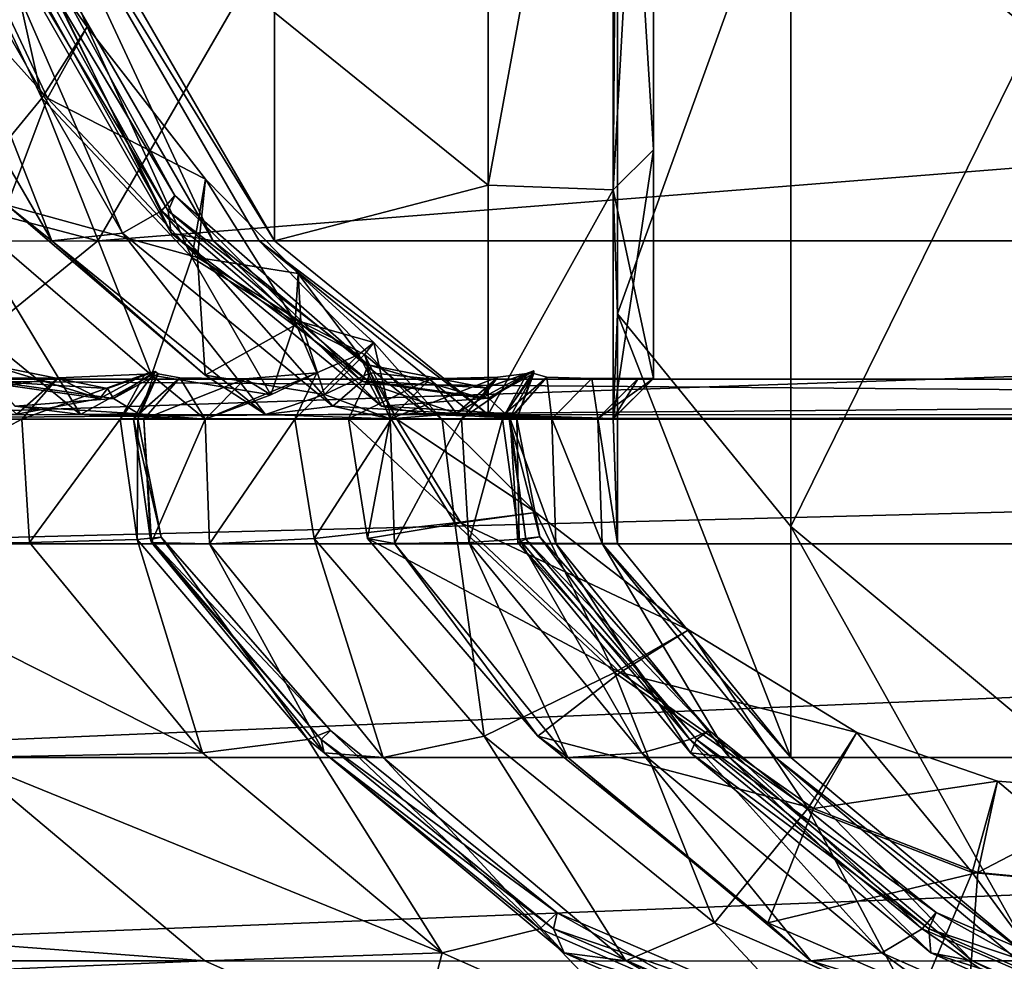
# Model space of a CAD drawing. Header units: millimetres. Extents: x 2387 to 13955, y -4964 to 364.
# Tile 280 of 656: x 7078.49 to 7082.69, y -4960.23 to -4956.21. Entities that reach past the tile are written whole.
import ezdxf

# ---------------------------------------------------------------- set-up
doc = ezdxf.new("R2010")
doc.units = ezdxf.units.MM
doc.header["$MEASUREMENT"] = 0
doc.layers.add('Predefinito', color=7, linetype='Continuous', true_color=0x000000)

msp = doc.modelspace()

# ---------------------------------------------------------------- linework, layer by layer
at = {"layer": 'Predefinito'}
for points in [[(7081.776, -4955.418, 1122.2317), (7082.8125, -4956.2695, 1122.4066), (7082.8126, -4950.9671, 1146.0404)], [(7081.1919, -4953.8391, 1121.9082), (7081.0194, -4954.0053, 1121.942), (7081.0186, -4956.9369, 1086.9967)], [(7081.0186, -4956.9369, 1086.9967), (7081.1907, -4956.767, 1086.9801), (7081.1919, -4953.8391, 1121.9082)], [(7081.0194, -4954.0053, 1121.942), (7081.1919, -4953.8391, 1121.9082), (7081.1907, -4956.767, 1086.9801)], [(7079.573, -4956.1803, 1086.922), (7080.4851, -4956.9176, 1086.9946), (7080.4853, -4953.9844, 1121.9375)], [(7081.0194, -4954.0053, 1121.942), (7080.4853, -4953.9844, 1121.9375), (7080.4851, -4956.9176, 1086.9946)], [(7080.4851, -4956.9176, 1086.9946), (7081.0186, -4956.9369, 1086.9967), (7081.0194, -4954.0053, 1121.942)], [(7081.1907, -4956.767, 1086.9801), (7081.0186, -4956.9369, 1086.9967), (7081.0194, -4954.0053, 1121.942)], [(7081.0361, -4954.5246, 1122.0483), (7081.0194, -4954.0053, 1121.942), (7081.0186, -4956.9369, 1086.9967)], [(7081.0186, -4956.9369, 1086.9967), (7081.0359, -4957.4657, 1087.0486), (7081.0361, -4954.5246, 1122.0483)], [(7081.776, -4955.418, 1122.2317), (7081.0361, -4954.5246, 1122.0483), (7081.0359, -4957.4657, 1087.0486)], [(7078.1878, -4954.801, 789.3631), (7077.8523, -4955.0042, 789.296), (7078.5795, -4956.5466, 789.3289)], [(7077.8766, -4955.0042, 789.5055), (7078.1878, -4954.801, 789.3631), (7078.7738, -4956.2425, 789.4124)], [(7078.5795, -4956.5466, 789.3289), (7078.7738, -4956.2425, 789.4124), (7078.1878, -4954.801, 789.3631)], [(7077.4933, -4955.309, 790.434), (7077.8766, -4955.0042, 789.5055), (7078.6039, -4956.5466, 789.5384)], [(7078.2048, -4957.0026, 788.4888), (7078.5795, -4956.5466, 789.3289), (7077.8523, -4955.0042, 789.296)], [(7078.7738, -4956.2425, 789.4124), (7078.6039, -4956.5466, 789.5384), (7077.8766, -4955.0042, 789.5055)], [(7078.2273, -4955.2815, 796.3861), (7078.1408, -4955.3245, 796.2072), (7079.0905, -4957.026, 796.2118)], [(7078.1694, -4955.3245, 796.5761), (7078.2273, -4955.2815, 796.3861), (7079.1469, -4956.9616, 796.3931)], [(7079.0905, -4957.026, 796.2118), (7079.1469, -4956.9616, 796.3931), (7078.2273, -4955.2815, 796.3861)], [(7078.6039, -4956.5466, 789.5384), (7078.4324, -4957.0026, 790.4423), (7077.4933, -4955.309, 790.434)], [(7078.1408, -4955.3245, 796.2072), (7077.9294, -4955.3891, 795.2835), (7078.9241, -4957.1225, 795.2847)], [(7078.1374, -4955.3892, 798.4236), (7078.1694, -4955.3245, 796.5761), (7079.1191, -4957.026, 796.5808)], [(7078.9241, -4957.1225, 795.2847), (7079.0905, -4957.026, 796.2118), (7078.1408, -4955.3245, 796.2072)], [(7079.1469, -4956.9616, 796.3931), (7079.1191, -4957.026, 796.5808), (7078.1694, -4955.3245, 796.5761)], [(7078.8187, -4957.1551, 486.0255), (7071.1876, -4957.1562, 440.8403), (7072.1973, -4955.4118, 440.8403)], [(7072.1973, -4955.4118, 440.8403), (7079.8284, -4955.4109, 486.0255), (7078.8187, -4957.1551, 486.0255)], [(7077.9294, -4955.3891, 795.2835), (7077.6122, -4955.4107, 792.8596), (7078.6219, -4957.1547, 792.8596)], [(7078.4324, -4957.0026, 790.4423), (7078.6219, -4957.1547, 792.8596), (7077.6122, -4955.4107, 792.8596)], [(7078.6219, -4957.1547, 792.8596), (7078.9241, -4957.1225, 795.2847), (7077.9294, -4955.3891, 795.2835)], [(7078.3013, -4955.4107, 803.5752), (7078.1374, -4955.3892, 798.4236), (7079.132, -4957.1225, 798.4249)], [(7079.1191, -4957.026, 796.5808), (7079.132, -4957.1225, 798.4249), (7078.1374, -4955.3892, 798.4236)], [(7078.4978, -4955.4106, 817.2514), (7078.3013, -4955.4107, 803.5752), (7079.311, -4957.1547, 803.5752)], [(7079.132, -4957.1225, 798.4249), (7079.311, -4957.1547, 803.5752), (7078.3013, -4955.4107, 803.5752)], [(7079.573, -4957.1547, 844.7064), (7078.5633, -4955.4106, 844.6732), (7078.4978, -4955.4106, 817.2514)], [(7078.4978, -4955.4106, 817.2514), (7079.5075, -4957.1547, 817.2598), (7079.573, -4957.1547, 844.7064)], [(7079.311, -4957.1547, 803.5752), (7079.5075, -4957.1547, 817.2598), (7078.4978, -4955.4106, 817.2514)], [(7078.5633, -4955.4106, 844.6732), (7079.573, -4957.1547, 844.7064), (7079.573, -4957.1547, 881.8494)], [(7079.573, -4957.1547, 881.8494), (7078.5633, -4955.4106, 881.7996), (7078.5633, -4955.4106, 844.6732)], [(7078.5633, -4955.4106, 924.5898), (7079.573, -4957.1547, 924.623), (7079.573, -4957.1547, 974.5779)], [(7079.573, -4957.1547, 974.5779), (7078.5633, -4955.4107, 974.553), (7078.5633, -4955.4106, 924.5898)], [(7079.573, -4957.1547, 924.623), (7078.5633, -4955.4106, 924.5898), (7078.5633, -4955.4106, 881.7996)], [(7078.5633, -4955.4106, 881.7996), (7079.573, -4957.1547, 881.8494), (7079.573, -4957.1547, 924.623)], [(7078.5633, -4955.4106, 1033.1985), (7079.573, -4957.1547, 1033.2648), (7079.573, -4956.1803, 1086.922)], [(7079.573, -4957.1547, 1033.2648), (7078.5633, -4955.4106, 1033.1985), (7078.5633, -4955.4107, 974.553)], [(7078.5633, -4955.4107, 974.553), (7079.573, -4957.1547, 974.5779), (7079.573, -4957.1547, 1033.2648)], [(7100.7895, -4955.4106, 608.0784), (7099.7798, -4957.1547, 608.0784), (7078.8187, -4957.1551, 486.0255)], [(7078.8187, -4957.1551, 486.0255), (7079.8284, -4955.4109, 486.0255), (7100.7895, -4955.4106, 608.0784)], [(7081.0359, -4957.4657, 1087.0486), (7081.776, -4958.3728, 1087.1377), (7081.776, -4955.418, 1122.2317)], [(7082.8125, -4956.2695, 1122.4066), (7081.776, -4955.418, 1122.2317), (7081.776, -4958.3728, 1087.1377)], [(7080.4851, -4956.9176, 1086.9946), (7079.573, -4956.1803, 1086.922), (7079.573, -4957.1547, 1033.2648)], [(7078.7738, -4956.2425, 789.4124), (7078.5795, -4956.5466, 789.3289), (7079.2198, -4957.2261, 789.3505)], [(7078.6039, -4956.5466, 789.5384), (7078.7738, -4956.2425, 789.4124), (7079.2783, -4956.8915, 789.4498)], [(7079.2198, -4957.2261, 789.3505), (7079.2783, -4956.8915, 789.4498), (7078.7738, -4956.2425, 789.4124)], [(7081.776, -4958.3728, 1087.1377), (7082.8126, -4959.2368, 1087.2228), (7082.8125, -4956.2695, 1122.4066)], [(7078.5795, -4956.5466, 789.3289), (7078.2048, -4957.0026, 788.4888), (7079.0484, -4957.728, 788.4863)], [(7078.4324, -4957.0026, 790.4423), (7078.6039, -4956.5466, 789.5384), (7079.2442, -4957.2261, 789.56)], [(7079.0484, -4957.728, 788.4863), (7079.2198, -4957.2261, 789.3505), (7078.5795, -4956.5466, 789.3289)], [(7079.2783, -4956.8915, 789.4498), (7079.2442, -4957.2261, 789.56), (7078.6039, -4956.5466, 789.5384)], [(7081.0181, -4957.9135, 1033.2937), (7081.19, -4957.7422, 1033.2872), (7081.1907, -4956.767, 1086.9801)], [(7081.1907, -4956.767, 1086.9801), (7081.0186, -4956.9369, 1086.9967), (7081.0181, -4957.9135, 1033.2937)], [(7081.0186, -4956.9369, 1086.9967), (7081.1907, -4956.767, 1086.9801), (7081.19, -4957.7422, 1033.2872)], [(7079.2783, -4956.8915, 789.4498), (7079.2198, -4957.2261, 789.3505), (7079.6603, -4957.5003, 789.3313)], [(7079.2442, -4957.2261, 789.56), (7079.2783, -4956.8915, 789.4498), (7079.6733, -4957.2935, 789.4359)], [(7079.6603, -4957.5003, 789.3313), (7079.6733, -4957.2935, 789.4359), (7079.2783, -4956.8915, 789.4498)], [(7079.573, -4957.1547, 1033.2648), (7080.485, -4957.8952, 1033.293), (7080.4851, -4956.9176, 1086.9946)], [(7081.0186, -4956.9369, 1086.9967), (7080.4851, -4956.9176, 1086.9946), (7080.485, -4957.8952, 1033.293)], [(7079.1469, -4956.9616, 796.3931), (7079.0905, -4957.026, 796.2118), (7079.9447, -4957.7536, 796.2096)], [(7079.1191, -4957.026, 796.5808), (7079.1469, -4956.9616, 796.3931), (7079.9722, -4957.6828, 796.3932)], [(7079.9447, -4957.7536, 796.2096), (7079.9722, -4957.6828, 796.3932), (7079.1469, -4956.9616, 796.3931)], [(7080.485, -4957.8952, 1033.293), (7081.0181, -4957.9135, 1033.2937), (7081.0186, -4956.9369, 1086.9967)], [(7081.0359, -4957.4657, 1087.0486), (7081.0186, -4956.9369, 1086.9967), (7081.0181, -4957.9135, 1033.2937)], [(7081.19, -4957.7422, 1033.2872), (7081.0181, -4957.9135, 1033.2937), (7081.0186, -4956.9369, 1086.9967)], [(7078.2048, -4957.0026, 788.4888), (7077.8332, -4957.1547, 786.0927), (7078.7447, -4957.8954, 786.081)], [(7078.7447, -4957.8954, 786.081), (7079.0484, -4957.728, 788.4863), (7078.2048, -4957.0026, 788.4888)], [(7078.6219, -4957.1547, 792.8596), (7078.4324, -4957.0026, 790.4423), (7079.2763, -4957.7279, 790.4406)], [(7079.2442, -4957.2261, 789.56), (7079.2763, -4957.7279, 790.4406), (7078.4324, -4957.0026, 790.4423)], [(7079.0905, -4957.026, 796.2118), (7078.9241, -4957.1225, 795.2847), (7079.8214, -4957.8598, 795.2787)], [(7079.8214, -4957.8598, 795.2787), (7079.9447, -4957.7536, 796.2096), (7079.0905, -4957.026, 796.2118)], [(7079.9722, -4957.6828, 796.3932), (7079.9732, -4957.7535, 796.5786), (7079.1191, -4957.026, 796.5808)], [(7079.132, -4957.1225, 798.4249), (7079.1191, -4957.026, 796.5808), (7079.9732, -4957.7535, 796.5786)], [(7078.9241, -4957.1225, 795.2847), (7078.6219, -4957.1547, 792.8596), (7079.5337, -4957.8952, 792.8513)], [(7079.5337, -4957.8952, 792.8513), (7079.8214, -4957.8598, 795.2787), (7078.9241, -4957.1225, 795.2847)], [(7079.311, -4957.1547, 803.5752), (7079.132, -4957.1225, 798.4249), (7080.0295, -4957.8597, 798.42)], [(7079.9732, -4957.7535, 796.5786), (7080.0295, -4957.8597, 798.42), (7079.132, -4957.1225, 798.4249)], [(7071.1876, -4957.1562, 440.8403), (7078.8187, -4957.1551, 486.0255), (7077.9072, -4957.8959, 486.0385)], [(7078.4667, -4957.86, 783.6523), (7078.7447, -4957.8954, 786.081), (7077.8332, -4957.1547, 786.0927)], [(7099.7798, -4957.1547, 608.0784), (7098.8683, -4957.8955, 608.0918), (7077.9072, -4957.8959, 486.0385)], [(7077.9072, -4957.8959, 486.0385), (7078.8187, -4957.1551, 486.0255), (7099.7798, -4957.1547, 608.0784)], [(7079.2763, -4957.7279, 790.4406), (7079.5337, -4957.8952, 792.8513), (7078.6219, -4957.1547, 792.8596)], [(7080.0295, -4957.8597, 798.42), (7080.2229, -4957.895, 803.571), (7079.311, -4957.1547, 803.5752)], [(7079.5075, -4957.1547, 817.2598), (7079.311, -4957.1547, 803.5752), (7080.2229, -4957.895, 803.571)], [(7080.485, -4957.895, 844.7213), (7079.573, -4957.1547, 844.7064), (7079.5075, -4957.1547, 817.2598)], [(7079.5075, -4957.1547, 817.2598), (7080.4195, -4957.895, 817.2617), (7080.485, -4957.895, 844.7213)], [(7080.2229, -4957.895, 803.571), (7080.4195, -4957.895, 817.2617), (7079.5075, -4957.1547, 817.2598)], [(7079.573, -4957.1547, 844.7064), (7080.485, -4957.895, 844.7213), (7080.485, -4957.895, 881.8727)], [(7080.485, -4957.895, 881.8727), (7079.573, -4957.1547, 881.8494), (7079.573, -4957.1547, 844.7064)], [(7079.573, -4957.1547, 924.623), (7080.485, -4957.895, 924.6388), (7080.485, -4957.895, 974.5889)], [(7080.485, -4957.895, 974.5889), (7079.573, -4957.1547, 974.5779), (7079.573, -4957.1547, 924.623)], [(7080.485, -4957.895, 924.6388), (7079.573, -4957.1547, 924.623), (7079.573, -4957.1547, 881.8494)], [(7079.573, -4957.1547, 881.8494), (7080.485, -4957.895, 881.8727), (7080.485, -4957.895, 924.6388)], [(7080.485, -4957.8952, 1033.293), (7079.573, -4957.1547, 1033.2648), (7079.573, -4957.1547, 974.5779)], [(7079.573, -4957.1547, 974.5779), (7080.485, -4957.895, 974.5889), (7080.485, -4957.8952, 1033.293)], [(7079.2198, -4957.2261, 789.3505), (7079.0484, -4957.728, 788.4863), (7079.5575, -4957.8108, 788.4578)], [(7079.5575, -4957.8108, 788.4578), (7079.6603, -4957.5003, 789.3313), (7079.2198, -4957.2261, 789.3505)], [(7079.2763, -4957.7279, 790.4406), (7079.2442, -4957.2261, 789.56), (7079.6847, -4957.5003, 789.5406)], [(7079.6733, -4957.2935, 789.4359), (7079.6847, -4957.5003, 789.5406), (7079.2442, -4957.2261, 789.56)], [(7079.6733, -4957.2935, 789.4359), (7079.6603, -4957.5003, 789.3313), (7079.9331, -4957.6399, 789.2996)], [(7079.9331, -4957.6399, 789.2996), (7079.9969, -4957.5884, 789.3983), (7079.6733, -4957.2935, 789.4359)], [(7079.6847, -4957.5003, 789.5406), (7079.6733, -4957.2935, 789.4359), (7079.9969, -4957.5884, 789.3983)], [(7081.0181, -4957.9135, 1033.2937), (7081.0357, -4958.4459, 1033.314), (7081.0359, -4957.4657, 1087.0486)], [(7081.0359, -4957.4657, 1087.0486), (7081.0357, -4958.4459, 1033.314), (7081.776, -4959.3577, 1033.3486)], [(7081.776, -4959.3577, 1033.3486), (7081.776, -4958.3728, 1087.1377), (7081.0359, -4957.4657, 1087.0486)], [(7079.6847, -4957.5003, 789.5406), (7079.7854, -4957.8105, 790.4145), (7079.2763, -4957.7279, 790.4406)], [(7079.6603, -4957.5003, 789.3313), (7079.5575, -4957.8108, 788.4578), (7079.7539, -4957.7174, 788.4341)], [(7079.7539, -4957.7174, 788.4341), (7079.9331, -4957.6399, 789.2996), (7079.6603, -4957.5003, 789.3313)], [(7079.9969, -4957.5884, 789.3983), (7079.9574, -4957.6399, 789.5088), (7079.6847, -4957.5003, 789.5406)], [(7079.7854, -4957.8105, 790.4145), (7079.6847, -4957.5003, 789.5406), (7079.9574, -4957.6399, 789.5088)], [(7079.9969, -4957.5884, 789.3983), (7079.9331, -4957.6399, 789.2996), (7080.0699, -4957.9155, 789.2837)], [(7079.9574, -4957.6399, 789.5088), (7079.9969, -4957.5884, 789.3983), (7080.2876, -4957.9162, 789.3644)], [(7080.0699, -4957.9155, 789.2837), (7080.2876, -4957.9162, 789.3644), (7079.9969, -4957.5884, 789.3983)], [(7079.66, -4957.9145, 788.4459), (7080.0699, -4957.9155, 789.2837), (7079.9331, -4957.6399, 789.2996)], [(7079.9331, -4957.6399, 789.2996), (7079.7539, -4957.7174, 788.4341), (7079.66, -4957.9145, 788.4459)], [(7079.9574, -4957.6399, 789.5088), (7079.982, -4957.7171, 790.3923), (7079.7854, -4957.8105, 790.4145)], [(7079.982, -4957.7171, 790.3923), (7079.9574, -4957.6399, 789.5088), (7080.0943, -4957.9154, 789.493)], [(7080.2876, -4957.9162, 789.3644), (7080.0943, -4957.9154, 789.493), (7079.9574, -4957.6399, 789.5088)], [(7078.3579, -4957.6833, 782.5328), (7078.3159, -4957.754, 782.3516), (7078.828, -4957.8274, 782.315)], [(7078.3731, -4957.754, 782.718), (7078.3579, -4957.6833, 782.5328), (7078.8603, -4957.7836, 782.4974)], [(7078.828, -4957.8274, 782.315), (7078.8603, -4957.7836, 782.4974), (7078.3579, -4957.6833, 782.5328)], [(7079.9722, -4957.6828, 796.3932), (7079.9447, -4957.7536, 796.2096), (7080.4579, -4957.8258, 796.1913)], [(7079.9732, -4957.7535, 796.5786), (7079.9722, -4957.6828, 796.3932), (7080.4759, -4957.7821, 796.3755)], [(7080.4579, -4957.8258, 796.1913), (7080.4759, -4957.7821, 796.3755), (7079.9722, -4957.6828, 796.3932)], [(7078.4947, -4957.9152, 780.5024), (7078.9139, -4957.9155, 782.3016), (7079.0199, -4957.7225, 782.2853)], [(7079.0199, -4957.7225, 782.2853), (7078.6491, -4957.7391, 780.4774), (7078.4947, -4957.9152, 780.5024)], [(7078.6491, -4957.7391, 780.4774), (7079.0199, -4957.7225, 782.2853), (7078.828, -4957.8274, 782.315)], [(7079.0484, -4957.728, 788.4863), (7078.7447, -4957.8954, 786.081), (7079.2763, -4957.9145, 786.046)], [(7078.8603, -4957.7836, 782.4974), (7078.828, -4957.8274, 782.315), (7079.0199, -4957.7225, 782.2853)], [(7078.885, -4957.8273, 782.681), (7078.8603, -4957.7836, 782.4974), (7079.0629, -4957.7116, 782.4659)], [(7079.0199, -4957.7225, 782.2853), (7079.0629, -4957.7116, 782.4659), (7078.8603, -4957.7836, 782.4974)], [(7079.0629, -4957.7116, 782.4659), (7079.0769, -4957.7224, 782.651), (7078.885, -4957.8273, 782.681)], [(7078.9933, -4957.8928, 783.6143), (7078.885, -4957.8273, 782.681), (7079.0769, -4957.7224, 782.651)], [(7078.9139, -4957.9155, 782.3016), (7078.9892, -4957.9157, 782.4774), (7079.0629, -4957.7116, 782.4659)], [(7079.0629, -4957.7116, 782.4659), (7079.0199, -4957.7225, 782.2853), (7078.9139, -4957.9155, 782.3016)], [(7079.1693, -4957.7385, 783.5875), (7079.0769, -4957.7224, 782.651), (7078.971, -4957.9154, 782.6676)], [(7078.9892, -4957.9157, 782.4774), (7078.971, -4957.9154, 782.6676), (7079.0769, -4957.7224, 782.651)], [(7079.0769, -4957.7224, 782.651), (7079.0629, -4957.7116, 782.4659), (7078.9892, -4957.9157, 782.4774)], [(7079.0769, -4957.7224, 782.651), (7079.1693, -4957.7385, 783.5875), (7078.9933, -4957.8928, 783.6143)], [(7079.2763, -4957.9145, 786.046), (7079.5575, -4957.8108, 788.4578), (7079.0484, -4957.728, 788.4863)], [(7079.5337, -4957.8952, 792.8513), (7079.2763, -4957.7279, 790.4406), (7079.7854, -4957.8105, 790.4145)], [(7079.2764, -4957.9145, 786.046), (7079.66, -4957.9145, 788.4459), (7079.7539, -4957.7174, 788.4341)], [(7079.7539, -4957.7174, 788.4341), (7079.4472, -4957.7436, 786.0226), (7079.2764, -4957.9145, 786.046)], [(7079.4472, -4957.7436, 786.0226), (7079.7539, -4957.7174, 788.4341), (7079.5575, -4957.8108, 788.4578)], [(7080.066, -4957.9137, 792.8264), (7079.7854, -4957.8105, 790.4145), (7079.982, -4957.7171, 790.3923)], [(7080.2372, -4957.7424, 792.8098), (7079.982, -4957.7171, 790.3923), (7079.8879, -4957.9143, 790.4026)], [(7080.0943, -4957.9154, 789.493), (7079.8879, -4957.9143, 790.4026), (7079.982, -4957.7171, 790.3923)], [(7079.982, -4957.7171, 790.3923), (7080.2372, -4957.7424, 792.8098), (7080.066, -4957.9137, 792.8264)], [(7080.3709, -4957.9134, 795.2564), (7080.545, -4957.9134, 796.1845), (7080.6511, -4957.7201, 796.1764)], [(7080.6511, -4957.7201, 796.1764), (7080.526, -4957.7366, 795.2436), (7080.3709, -4957.9134, 795.2564)], [(7080.526, -4957.7366, 795.2436), (7080.6511, -4957.7201, 796.1764), (7080.4579, -4957.8258, 796.1913)], [(7080.4759, -4957.7821, 796.3755), (7080.4579, -4957.8258, 796.1913), (7080.6511, -4957.7201, 796.1764)], [(7080.4865, -4957.8258, 796.5602), (7080.4759, -4957.7821, 796.3755), (7080.6798, -4957.7091, 796.3597)], [(7080.6511, -4957.7201, 796.1764), (7080.6798, -4957.7091, 796.3597), (7080.4759, -4957.7821, 796.3755)], [(7080.6798, -4957.7091, 796.3597), (7080.6797, -4957.72, 796.5452), (7080.4865, -4957.8258, 796.5602)], [(7080.5573, -4957.8914, 798.4022), (7080.4865, -4957.8258, 796.5602), (7080.6797, -4957.72, 796.5452)], [(7080.545, -4957.9134, 796.1845), (7080.6065, -4957.9135, 796.3654), (7080.6798, -4957.7091, 796.3597)], [(7080.6798, -4957.7091, 796.3597), (7080.6511, -4957.7201, 796.1764), (7080.545, -4957.9134, 796.1845)], [(7080.6797, -4957.72, 796.5452), (7080.7342, -4957.7363, 798.3898), (7080.5573, -4957.8914, 798.4022)], [(7080.7342, -4957.7363, 798.3898), (7080.6797, -4957.72, 796.5452), (7080.5736, -4957.9134, 796.5535)], [(7080.6065, -4957.9135, 796.3654), (7080.5736, -4957.9134, 796.5535), (7080.6797, -4957.72, 796.5452)], [(7080.6797, -4957.72, 796.5452), (7080.6798, -4957.7091, 796.3597), (7080.6065, -4957.9135, 796.3654)], [(7098.337, -4957.9149, 608.1321), (7098.1663, -4957.7443, 608.1591), (7077.2049, -4957.7446, 486.1033)], [(7077.3756, -4957.9153, 486.0774), (7077.2049, -4957.7446, 486.1033), (7098.1663, -4957.7443, 608.1591)], [(7077.2049, -4957.7446, 486.1033), (7077.3757, -4957.9153, 486.0774), (7098.337, -4957.9149, 608.1321)], [(7098.1663, -4957.7443, 608.1591), (7098.3369, -4957.9149, 608.1321), (7077.3756, -4957.9153, 486.0774)], [(7077.481, -4957.9158, 775.442), (7077.6513, -4957.7456, 775.4106), (7078.6491, -4957.7391, 780.4774)], [(7078.6491, -4957.7391, 780.4774), (7078.4731, -4957.8932, 780.5058), (7077.481, -4957.9158, 775.442)], [(7077.4811, -4957.9158, 775.4421), (7078.4947, -4957.9152, 780.5024), (7078.6491, -4957.7391, 780.4774)], [(7078.6491, -4957.7391, 780.4774), (7077.6513, -4957.7456, 775.4106), (7077.4811, -4957.9158, 775.4421)], [(7078.4731, -4957.8932, 780.5058), (7078.828, -4957.8274, 782.315), (7078.3159, -4957.754, 782.3516)], [(7078.4667, -4957.86, 783.6523), (7078.3731, -4957.754, 782.718), (7078.885, -4957.8273, 782.681)], [(7078.8603, -4957.7836, 782.4974), (7078.885, -4957.8273, 782.681), (7078.3731, -4957.754, 782.718)], [(7078.828, -4957.8274, 782.315), (7078.4731, -4957.8932, 780.5058), (7078.6491, -4957.7391, 780.4774)], [(7078.971, -4957.9154, 782.6676), (7079.0148, -4957.9149, 783.611), (7079.1693, -4957.7385, 783.5875)], [(7079.2763, -4957.9145, 786.046), (7078.9933, -4957.8928, 783.6143), (7079.1693, -4957.7385, 783.5875)], [(7079.4472, -4957.7436, 786.0226), (7079.1693, -4957.7385, 783.5875), (7079.0148, -4957.9149, 783.611)], [(7079.0148, -4957.9149, 783.611), (7079.2764, -4957.9145, 786.046), (7079.4472, -4957.7436, 786.0226)], [(7079.1693, -4957.7385, 783.5875), (7079.4472, -4957.7436, 786.0226), (7079.2763, -4957.9145, 786.046)], [(7079.5575, -4957.8108, 788.4578), (7079.2763, -4957.9145, 786.046), (7079.4472, -4957.7436, 786.0226)], [(7079.9447, -4957.7536, 796.2096), (7079.8214, -4957.8598, 795.2787), (7080.3492, -4957.8916, 795.2581)], [(7079.8879, -4957.9143, 790.4026), (7080.066, -4957.9137, 792.8264), (7080.2372, -4957.7424, 792.8098)], [(7080.3492, -4957.8916, 795.2581), (7080.4579, -4957.8258, 796.1913), (7079.9447, -4957.7536, 796.2096)], [(7080.0295, -4957.8597, 798.42), (7079.9732, -4957.7535, 796.5786), (7080.4865, -4957.8258, 796.5602)], [(7080.4759, -4957.7821, 796.3755), (7080.4865, -4957.8258, 796.5602), (7079.9732, -4957.7535, 796.5786)], [(7080.066, -4957.9137, 792.8264), (7080.3709, -4957.9134, 795.2564), (7080.526, -4957.7366, 795.2436)], [(7080.526, -4957.7366, 795.2436), (7080.2372, -4957.7424, 792.8098), (7080.066, -4957.9137, 792.8264)], [(7080.3492, -4957.8916, 795.2581), (7080.066, -4957.9137, 792.8264), (7080.2372, -4957.7424, 792.8098)], [(7080.2372, -4957.7424, 792.8098), (7080.526, -4957.7366, 795.2436), (7080.3492, -4957.8916, 795.2581)], [(7080.4579, -4957.8258, 796.1913), (7080.3492, -4957.8916, 795.2581), (7080.526, -4957.7366, 795.2436)], [(7080.7557, -4957.913, 803.5586), (7080.5573, -4957.8914, 798.4022), (7080.7342, -4957.7363, 798.3898)], [(7080.5736, -4957.9134, 796.5535), (7080.579, -4957.9133, 798.4006), (7080.7342, -4957.7363, 798.3898)], [(7080.7342, -4957.7363, 798.3898), (7080.579, -4957.9133, 798.4006), (7080.7557, -4957.913, 803.5586)], [(7080.7342, -4957.7363, 798.3898), (7080.9272, -4957.7415, 803.5503), (7080.7557, -4957.913, 803.5586)], [(7080.7557, -4957.913, 803.5586), (7080.9272, -4957.7415, 803.5503), (7080.7342, -4957.7363, 798.3898)], [(7080.9523, -4957.9129, 817.2567), (7080.7557, -4957.913, 803.5586), (7080.9272, -4957.7415, 803.5503)], [(7080.9272, -4957.7415, 803.5503), (7080.7557, -4957.913, 803.5586), (7080.9523, -4957.9129, 817.2567)], [(7080.9272, -4957.7415, 803.5503), (7081.1241, -4957.7412, 817.2525), (7080.9523, -4957.9129, 817.2567)], [(7080.9523, -4957.9129, 817.2567), (7081.1241, -4957.7412, 817.2525), (7080.9272, -4957.7415, 803.5503)], [(7081.1896, -4957.7411, 844.7224), (7081.0179, -4957.9128, 844.7241), (7080.9523, -4957.9129, 817.2567)], [(7080.9523, -4957.9129, 817.2567), (7081.1241, -4957.7412, 817.2525), (7081.1896, -4957.7411, 844.7224)], [(7081.1241, -4957.7412, 817.2525), (7080.9523, -4957.9129, 817.2567), (7081.0179, -4957.9128, 844.7241)], [(7081.0179, -4957.9128, 844.7241), (7081.1896, -4957.7411, 844.7224), (7081.1896, -4957.7411, 881.8795)], [(7081.1896, -4957.7411, 881.8795), (7081.0179, -4957.9128, 881.8801), (7081.0179, -4957.9128, 844.7241)], [(7081.1896, -4957.7411, 844.7224), (7081.0179, -4957.9128, 844.7241), (7081.0179, -4957.9128, 881.8801)], [(7081.0179, -4957.9128, 881.8801), (7081.1896, -4957.7411, 881.8795), (7081.1896, -4957.7411, 844.7224)], [(7081.0179, -4957.9128, 844.7241), (7081.1896, -4957.7411, 844.7224), (7081.1241, -4957.7412, 817.2525)], [(7081.1896, -4957.7411, 924.644), (7081.0179, -4957.9127, 924.644), (7081.0179, -4957.9128, 881.8801)], [(7081.0179, -4957.9128, 881.8801), (7081.1896, -4957.7411, 881.8795), (7081.1896, -4957.7411, 924.644)], [(7081.0179, -4957.9127, 924.644), (7081.1896, -4957.7411, 924.644), (7081.1897, -4957.7413, 974.5888)], [(7081.1896, -4957.7411, 924.644), (7081.0179, -4957.9127, 924.644), (7081.0179, -4957.913, 974.5904)], [(7081.0179, -4957.913, 974.5904), (7081.1897, -4957.7413, 974.5888), (7081.1896, -4957.7411, 924.644)], [(7081.0179, -4957.9127, 924.644), (7081.1896, -4957.7411, 924.644), (7081.1896, -4957.7411, 881.8795)], [(7081.1896, -4957.7411, 881.8795), (7081.0179, -4957.9128, 881.8801), (7081.0179, -4957.9127, 924.644)], [(7081.1897, -4957.7413, 974.5888), (7081.0179, -4957.913, 974.5904), (7081.0179, -4957.9127, 924.644)], [(7081.0179, -4957.913, 974.5904), (7081.1897, -4957.7413, 974.5888), (7081.19, -4957.7422, 1033.2872)], [(7081.1897, -4957.7413, 974.5888), (7081.0179, -4957.913, 974.5904), (7081.0181, -4957.9135, 1033.2937)], [(7081.19, -4957.7422, 1033.2872), (7081.0181, -4957.9135, 1033.2937), (7081.0179, -4957.913, 974.5904)], [(7081.0181, -4957.9135, 1033.2937), (7081.19, -4957.7422, 1033.2872), (7081.1897, -4957.7413, 974.5888)], [(7079.7854, -4957.8105, 790.4145), (7080.066, -4957.9137, 792.8264), (7079.5337, -4957.8952, 792.8513)], [(7078.885, -4957.8273, 782.681), (7078.9933, -4957.8928, 783.6143), (7078.4667, -4957.86, 783.6523)], [(7080.4865, -4957.8258, 796.5602), (7080.5573, -4957.8914, 798.4022), (7080.0295, -4957.8597, 798.42)], [(7098.8683, -4957.8955, 608.0918), (7098.337, -4957.9149, 608.1321), (7077.3757, -4957.9153, 486.0774)], [(7077.3757, -4957.9153, 486.0774), (7077.9072, -4957.8959, 486.0385), (7098.8683, -4957.8955, 608.0918)], [(7078.7447, -4957.8954, 786.081), (7078.4667, -4957.86, 783.6523), (7078.9933, -4957.8928, 783.6143)], [(7078.9933, -4957.8928, 783.6143), (7079.2763, -4957.9145, 786.046), (7078.7447, -4957.8954, 786.081)], [(7079.8214, -4957.8598, 795.2787), (7079.5337, -4957.8952, 792.8513), (7080.066, -4957.9137, 792.8264)], [(7080.066, -4957.9137, 792.8264), (7080.3492, -4957.8916, 795.2581), (7079.8214, -4957.8598, 795.2787)], [(7080.2229, -4957.895, 803.571), (7080.0295, -4957.8597, 798.42), (7080.5573, -4957.8914, 798.4022)], [(7080.5573, -4957.8914, 798.4022), (7080.7557, -4957.913, 803.5586), (7080.2229, -4957.895, 803.571)], [(7080.4195, -4957.895, 817.2617), (7080.2229, -4957.895, 803.571), (7080.7557, -4957.913, 803.5586)], [(7081.0179, -4957.9128, 844.7241), (7080.485, -4957.895, 844.7213), (7080.4195, -4957.895, 817.2617)], [(7080.4195, -4957.895, 817.2617), (7080.9523, -4957.9129, 817.2567), (7081.0179, -4957.9128, 844.7241)], [(7080.7557, -4957.913, 803.5586), (7080.9523, -4957.9129, 817.2567), (7080.4195, -4957.895, 817.2617)], [(7080.485, -4957.895, 844.7213), (7081.0179, -4957.9128, 844.7241), (7081.0179, -4957.9128, 881.8801)], [(7081.0179, -4957.9128, 881.8801), (7080.485, -4957.895, 881.8727), (7080.485, -4957.895, 844.7213)], [(7081.0179, -4957.9127, 924.644), (7080.485, -4957.895, 924.6388), (7080.485, -4957.895, 881.8727)], [(7080.485, -4957.895, 881.8727), (7081.0179, -4957.9128, 881.8801), (7081.0179, -4957.9127, 924.644)], [(7080.485, -4957.895, 924.6388), (7081.0179, -4957.9127, 924.644), (7081.0179, -4957.913, 974.5904)], [(7081.0179, -4957.913, 974.5904), (7080.485, -4957.895, 974.5889), (7080.485, -4957.895, 924.6388)], [(7081.0181, -4957.9135, 1033.2937), (7080.485, -4957.8952, 1033.293), (7080.485, -4957.895, 974.5889)], [(7080.485, -4957.895, 974.5889), (7081.0179, -4957.913, 974.5904), (7081.0181, -4957.9135, 1033.2937)], [(7098.3369, -4957.9149, 608.1321), (7098.3175, -4958.4463, 608.0918), (7077.3564, -4958.4467, 486.0385)], [(7077.3564, -4958.4467, 486.0385), (7077.3756, -4957.9153, 486.0774), (7098.3369, -4957.9149, 608.1321)], [(7078.4947, -4957.9152, 780.5024), (7077.4811, -4957.9158, 775.4421), (7077.501, -4958.4465, 775.4891)], [(7077.501, -4958.4465, 775.4891), (7078.5274, -4958.4417, 780.5415), (7078.4947, -4957.9152, 780.5024)], [(7078.9139, -4957.9155, 782.3016), (7078.4947, -4957.9152, 780.5024), (7078.5274, -4958.4417, 780.5415)], [(7078.5274, -4958.4417, 780.5415), (7078.9866, -4958.4278, 782.3328), (7078.9139, -4957.9155, 782.3016)], [(7078.9892, -4957.9157, 782.4774), (7078.9139, -4957.9155, 782.3016), (7078.9866, -4958.4278, 782.3328)], [(7079.0148, -4957.9149, 783.611), (7078.971, -4957.9154, 782.6676), (7079.0439, -4958.4278, 782.6993)], [(7078.971, -4957.9154, 782.6676), (7078.9892, -4957.9157, 782.4774), (7079.0888, -4958.4187, 782.5048)], [(7079.0888, -4958.4187, 782.5048), (7079.0439, -4958.4278, 782.6993), (7078.971, -4957.9154, 782.6676)], [(7078.9866, -4958.4278, 782.3328), (7079.0888, -4958.4187, 782.5048), (7078.9892, -4957.9157, 782.4774)], [(7079.2764, -4957.9145, 786.046), (7079.0148, -4957.9149, 783.611), (7079.0475, -4958.4416, 783.6478)], [(7079.0439, -4958.4278, 782.6993), (7079.0475, -4958.4416, 783.6478), (7079.0148, -4957.9149, 783.611)], [(7079.0475, -4958.4416, 783.6478), (7079.2954, -4958.4461, 786.0811), (7079.2764, -4957.9145, 786.046)], [(7079.66, -4957.9145, 788.4459), (7079.2764, -4957.9145, 786.046), (7079.2954, -4958.4461, 786.0811)], [(7079.2954, -4958.4461, 786.0811), (7079.7423, -4958.4238, 788.4696), (7079.66, -4957.9145, 788.4459)], [(7080.0699, -4957.9155, 789.2837), (7079.66, -4957.9145, 788.4459), (7079.7423, -4958.4238, 788.4696)], [(7079.7423, -4958.4238, 788.4696), (7080.3428, -4958.3571, 789.2839), (7080.0699, -4957.9155, 789.2837)], [(7080.066, -4957.9137, 792.8264), (7079.8879, -4957.9143, 790.4026), (7079.9701, -4958.4238, 790.424)], [(7079.8879, -4957.9143, 790.4026), (7080.0943, -4957.9154, 789.493), (7080.3672, -4958.357, 789.4934)], [(7080.3672, -4958.357, 789.4934), (7079.9701, -4958.4238, 790.424), (7079.8879, -4957.9143, 790.4026)], [(7079.9701, -4958.4238, 790.424), (7080.0845, -4958.4459, 792.8513), (7080.066, -4957.9137, 792.8264)], [(7080.3709, -4957.9134, 795.2564), (7080.066, -4957.9137, 792.8264), (7080.0845, -4958.4459, 792.8513)], [(7080.2876, -4957.9162, 789.3644), (7080.0699, -4957.9155, 789.2837), (7080.3428, -4958.3571, 789.2839)], [(7080.0845, -4958.4459, 792.8513), (7080.4026, -4958.4411, 795.2762), (7080.3709, -4957.9134, 795.2564)], [(7080.0943, -4957.9154, 789.493), (7080.2876, -4957.9162, 789.3644), (7080.6877, -4958.3126, 789.35)], [(7080.6877, -4958.3126, 789.35), (7080.3672, -4958.357, 789.4934), (7080.0943, -4957.9154, 789.493)], [(7080.3428, -4958.3571, 789.2839), (7080.6877, -4958.3126, 789.35), (7080.2876, -4957.9162, 789.3644)], [(7080.545, -4957.9134, 796.1845), (7080.3709, -4957.9134, 795.2564), (7080.4026, -4958.4411, 795.2762)], [(7080.4026, -4958.4411, 795.2762), (7080.6171, -4958.4268, 796.2001), (7080.545, -4957.9134, 796.1845)], [(7080.6065, -4957.9135, 796.3654), (7080.545, -4957.9134, 796.1845), (7080.6171, -4958.4268, 796.2001)], [(7080.579, -4957.9133, 798.4006), (7080.5736, -4957.9134, 796.5535), (7080.6457, -4958.4268, 796.5692)], [(7080.5736, -4957.9134, 796.5535), (7080.6065, -4957.9135, 796.3654), (7080.7056, -4958.4172, 796.379)], [(7080.7056, -4958.4172, 796.379), (7080.6457, -4958.4268, 796.5692), (7080.5736, -4957.9134, 796.5535)], [(7080.7737, -4958.4458, 803.571), (7080.7557, -4957.913, 803.5586), (7080.579, -4957.9133, 798.4006)], [(7080.579, -4957.9133, 798.4006), (7080.6108, -4958.441, 798.4177), (7080.7737, -4958.4458, 803.571)], [(7080.6457, -4958.4268, 796.5692), (7080.6108, -4958.441, 798.4177), (7080.579, -4957.9133, 798.4006)], [(7080.6171, -4958.4268, 796.2001), (7080.7056, -4958.4172, 796.379), (7080.6065, -4957.9135, 796.3654)], [(7080.9703, -4958.4457, 817.2642), (7080.9523, -4957.9129, 817.2567), (7080.7557, -4957.913, 803.5586)], [(7080.7557, -4957.913, 803.5586), (7080.7737, -4958.4458, 803.571), (7080.9703, -4958.4457, 817.2642)], [(7081.0357, -4958.4457, 844.7318), (7081.0179, -4957.9128, 844.7241), (7080.9523, -4957.9129, 817.2567)], [(7080.9523, -4957.9129, 817.2567), (7080.9703, -4958.4457, 817.2642), (7081.0357, -4958.4457, 844.7318)], [(7081.0179, -4957.9127, 924.644), (7081.0357, -4958.4457, 924.6492), (7081.0358, -4958.4458, 974.5967)], [(7081.0358, -4958.4458, 974.5967), (7081.0179, -4957.913, 974.5904), (7081.0179, -4957.9127, 924.644)], [(7081.0357, -4958.4457, 924.6492), (7081.0179, -4957.9127, 924.644), (7081.0179, -4957.9128, 881.8801)], [(7081.0179, -4957.9128, 844.7241), (7081.0357, -4958.4457, 844.7318), (7081.0358, -4958.4457, 881.8885)], [(7081.0358, -4958.4457, 881.8885), (7081.0179, -4957.9128, 881.8801), (7081.0179, -4957.9128, 844.7241)], [(7081.0179, -4957.9128, 881.8801), (7081.0358, -4958.4457, 881.8885), (7081.0357, -4958.4457, 924.6492)], [(7081.0357, -4958.4459, 1033.314), (7081.0181, -4957.9135, 1033.2937), (7081.0179, -4957.913, 974.5904)], [(7081.0179, -4957.913, 974.5904), (7081.0358, -4958.4458, 974.5967), (7081.0357, -4958.4459, 1033.314)], [(7080.6877, -4958.3126, 789.35), (7080.3428, -4958.3571, 789.2839), (7081.0241, -4958.9948, 789.3007)], [(7080.3672, -4958.357, 789.4934), (7080.6877, -4958.3126, 789.35), (7081.3391, -4958.8133, 789.3702)], [(7081.0241, -4958.9948, 789.3007), (7081.3391, -4958.8133, 789.3702), (7080.6877, -4958.3126, 789.35)], [(7080.3428, -4958.3571, 789.2839), (7079.7423, -4958.4238, 788.4696), (7080.4681, -4959.267, 788.4816)], [(7079.9701, -4958.4238, 790.424), (7080.3672, -4958.357, 789.4934), (7081.0484, -4958.9948, 789.5104)], [(7080.4681, -4959.267, 788.4816), (7081.0241, -4958.9948, 789.3007), (7080.3428, -4958.3571, 789.2839)], [(7081.3391, -4958.8133, 789.3702), (7081.0484, -4958.9948, 789.5104), (7080.3672, -4958.357, 789.4934)], [(7081.776, -4958.3728, 1087.1377), (7081.776, -4959.3577, 1033.3486), (7082.8125, -4960.2259, 1033.3816)], [(7082.8125, -4960.2259, 1033.3816), (7082.8126, -4959.2368, 1087.2228), (7081.776, -4958.3728, 1087.1377)], [(7079.2649, -4959.3386, 780.5548), (7078.5274, -4958.4417, 780.5415), (7077.501, -4958.4465, 775.4891)], [(7078.9866, -4958.4278, 782.3328), (7078.5274, -4958.4417, 780.5415), (7079.2649, -4959.3386, 780.5548)], [(7079.0888, -4958.4187, 782.5048), (7078.9866, -4958.4278, 782.3328), (7079.7149, -4959.2813, 782.3473)], [(7079.2649, -4959.3386, 780.5548), (7079.7149, -4959.2813, 782.3473), (7078.9866, -4958.4278, 782.3328)], [(7079.0439, -4958.4278, 782.6993), (7079.0888, -4958.4187, 782.5048), (7079.811, -4959.2431, 782.5209)], [(7079.0475, -4958.4416, 783.6478), (7079.0439, -4958.4278, 782.6993), (7079.7723, -4959.2813, 782.7148)], [(7079.811, -4959.2431, 782.5209), (7079.7723, -4959.2813, 782.7148), (7079.0439, -4958.4278, 782.6993)], [(7079.2954, -4958.4461, 786.0811), (7079.0475, -4958.4416, 783.6478), (7079.7852, -4959.3386, 783.6615)], [(7079.7723, -4959.2813, 782.7148), (7079.7852, -4959.3386, 783.6615), (7079.0475, -4958.4416, 783.6478)], [(7079.7149, -4959.2813, 782.3473), (7079.811, -4959.2431, 782.5209), (7079.0888, -4958.4187, 782.5048)], [(7079.7423, -4958.4238, 788.4696), (7079.2954, -4958.4461, 786.0811), (7080.0362, -4959.3577, 786.0928)], [(7080.0362, -4959.3577, 786.0928), (7080.4681, -4959.267, 788.4816), (7079.7423, -4958.4238, 788.4696)], [(7080.0845, -4958.4459, 792.8513), (7079.9701, -4958.4238, 790.424), (7080.6958, -4959.267, 790.4354)], [(7081.0484, -4958.9948, 789.5104), (7080.6958, -4959.267, 790.4354), (7079.9701, -4958.4238, 790.424)], [(7080.4026, -4958.4411, 795.2762), (7080.0845, -4958.4459, 792.8513), (7080.8249, -4959.3577, 792.8595)], [(7080.6171, -4958.4268, 796.2001), (7080.4026, -4958.4411, 795.2762), (7081.1399, -4959.3385, 795.2833)], [(7080.8249, -4959.3577, 792.8595), (7081.1399, -4959.3385, 795.2833), (7080.4026, -4958.4411, 795.2762)], [(7080.6108, -4958.441, 798.4177), (7080.6457, -4958.4268, 796.5692), (7081.3735, -4959.2807, 796.5768)], [(7080.7737, -4958.4458, 803.571), (7080.6108, -4958.441, 798.4177), (7081.3479, -4959.3385, 798.4239)], [(7081.3735, -4959.2807, 796.5768), (7081.3479, -4959.3385, 798.4239), (7080.6108, -4958.441, 798.4177)], [(7080.7056, -4958.4172, 796.379), (7080.6171, -4958.4268, 796.2001), (7081.3448, -4959.2807, 796.2075)], [(7081.1399, -4959.3385, 795.2833), (7081.3448, -4959.2807, 796.2075), (7080.6171, -4958.4268, 796.2001)], [(7080.6457, -4958.4268, 796.5692), (7080.7056, -4958.4172, 796.379), (7081.427, -4959.2422, 796.3871)], [(7081.427, -4959.2422, 796.3871), (7081.3735, -4959.2807, 796.5768), (7080.6457, -4958.4268, 796.5692)], [(7081.3448, -4959.2807, 796.2075), (7081.427, -4959.2422, 796.3871), (7080.7056, -4958.4172, 796.379)], [(7098.3175, -4958.4463, 608.0918), (7097.5768, -4959.3577, 608.0784), (7076.6157, -4959.3582, 486.0257)], [(7076.6157, -4959.3582, 486.0257), (7077.3564, -4958.4467, 486.0385), (7098.3175, -4958.4463, 608.0918)], [(7077.501, -4958.4465, 775.4891), (7078.2419, -4959.3577, 775.5042), (7079.2649, -4959.3386, 780.5548)], [(7079.7852, -4959.3386, 783.6615), (7080.0362, -4959.3577, 786.0928), (7079.2954, -4958.4461, 786.0811)], [(7080.6958, -4959.267, 790.4354), (7080.8249, -4959.3577, 792.8595), (7080.0845, -4958.4459, 792.8513)], [(7080.9703, -4958.4457, 817.2642), (7080.7737, -4958.4458, 803.571), (7081.5141, -4959.3577, 803.5753)], [(7081.3479, -4959.3385, 798.4239), (7081.5141, -4959.3577, 803.5753), (7080.7737, -4958.4458, 803.571)], [(7081.776, -4959.3577, 844.7483), (7081.0357, -4958.4457, 844.7318), (7080.9703, -4958.4457, 817.2642)], [(7080.9703, -4958.4457, 817.2642), (7081.7105, -4959.3577, 817.2703), (7081.776, -4959.3577, 844.7483)], [(7081.5141, -4959.3577, 803.5753), (7081.7105, -4959.3577, 817.2703), (7080.9703, -4958.4457, 817.2642)], [(7081.0357, -4958.4457, 844.7318), (7081.776, -4959.3577, 844.7483), (7081.776, -4959.3577, 881.9122)], [(7081.776, -4959.3577, 881.9122), (7081.0358, -4958.4457, 881.8885), (7081.0357, -4958.4457, 844.7318)], [(7081.0358, -4958.4458, 974.5967), (7081.0357, -4958.4457, 924.6492), (7081.776, -4959.3577, 924.6649)], [(7081.776, -4959.3577, 881.9122), (7081.776, -4959.3577, 924.6649), (7081.0357, -4958.4457, 924.6492)], [(7081.0357, -4958.4457, 924.6492), (7081.0358, -4958.4457, 881.8885), (7081.776, -4959.3577, 881.9122)], [(7081.0357, -4958.4459, 1033.314), (7081.0358, -4958.4458, 974.5967), (7081.776, -4959.3577, 974.6094)], [(7081.776, -4959.3577, 974.6094), (7081.776, -4959.3577, 1033.3486), (7081.0357, -4958.4459, 1033.314)], [(7081.776, -4959.3577, 924.6649), (7081.776, -4959.3577, 974.6094), (7081.0358, -4958.4458, 974.5967)], [(7081.3391, -4958.8133, 789.3702), (7081.0241, -4958.9948, 789.3007), (7081.848, -4959.5761, 789.3252)], [(7081.0484, -4958.9948, 789.5104), (7081.3391, -4958.8133, 789.3702), (7082.0574, -4959.2513, 789.4072)], [(7081.848, -4959.5761, 789.3252), (7082.0574, -4959.2513, 789.4072), (7081.3391, -4958.8133, 789.3702)], [(7081.0241, -4958.9948, 789.3007), (7080.4681, -4959.267, 788.4816), (7081.4507, -4960.0633, 788.4876)], [(7080.6958, -4959.267, 790.4354), (7081.0484, -4958.9948, 789.5104), (7081.8725, -4959.5761, 789.5352)], [(7081.4507, -4960.0633, 788.4876), (7081.848, -4959.5761, 789.3252), (7081.0241, -4958.9948, 789.3007)], [(7082.0574, -4959.2513, 789.4072), (7081.8725, -4959.5761, 789.5352), (7081.0484, -4958.9948, 789.5104)], [(7079.811, -4959.2431, 782.5209), (7079.7149, -4959.2813, 782.3473), (7080.7053, -4960.0884, 782.3535)], [(7079.7723, -4959.2813, 782.7148), (7079.811, -4959.2431, 782.5209), (7080.7793, -4960.0198, 782.5311)], [(7080.7053, -4960.0884, 782.3535), (7080.7793, -4960.0198, 782.5311), (7079.811, -4959.2431, 782.5209)], [(7081.427, -4959.2422, 796.3871), (7081.3448, -4959.2807, 796.2075), (7082.3359, -4960.0883, 796.2108)], [(7081.3735, -4959.2807, 796.5768), (7081.427, -4959.2422, 796.3871), (7082.3956, -4960.0196, 796.3923)], [(7082.3359, -4960.0883, 796.2108), (7082.3956, -4960.0196, 796.3923), (7081.427, -4959.2422, 796.3871)], [(7079.7149, -4959.2813, 782.3473), (7079.2649, -4959.3386, 780.5548), (7080.2884, -4960.1912, 780.5555)], [(7080.2884, -4960.1912, 780.5555), (7080.7053, -4960.0884, 782.3535), (7079.7149, -4959.2813, 782.3473)], [(7080.7793, -4960.0198, 782.5311), (7080.7629, -4960.0884, 782.722), (7079.7723, -4959.2813, 782.7148)], [(7079.7852, -4959.3386, 783.6615), (7079.7723, -4959.2813, 782.7148), (7080.7629, -4960.0884, 782.722)], [(7080.4681, -4959.267, 788.4816), (7080.0362, -4959.3577, 786.0928), (7081.0714, -4960.2256, 786.0929)], [(7081.0714, -4960.2256, 786.0929), (7081.4507, -4960.0633, 788.4876), (7080.4681, -4959.267, 788.4816)], [(7080.8249, -4959.3577, 792.8595), (7080.6958, -4959.267, 790.4354), (7081.6786, -4960.0633, 790.4417)], [(7081.8725, -4959.5761, 789.5352), (7081.6786, -4960.0633, 790.4417), (7080.6958, -4959.267, 790.4354)], [(7081.3448, -4959.2807, 796.2075), (7081.1399, -4959.3385, 795.2833), (7082.1646, -4960.1914, 795.2839)], [(7082.1646, -4960.1914, 795.2839), (7082.3359, -4960.0883, 796.2108), (7081.3448, -4959.2807, 796.2075)], [(7081.3479, -4959.3385, 798.4239), (7081.3735, -4959.2807, 796.5768), (7082.3645, -4960.0883, 796.5803)], [(7082.3956, -4960.0196, 796.3923), (7082.3645, -4960.0883, 796.5803), (7081.3735, -4959.2807, 796.5768)], [(7082.0574, -4959.2513, 789.4072), (7081.848, -4959.5761, 789.3252), (7082.5493, -4959.8487, 789.3487)], [(7081.8725, -4959.5761, 789.5352), (7082.0574, -4959.2513, 789.4072), (7082.6575, -4959.4596, 789.4426)], [(7082.5493, -4959.8487, 789.3487), (7082.6575, -4959.4596, 789.4426), (7082.0574, -4959.2513, 789.4072)], [(7079.276, -4960.2255, 775.5035), (7078.2419, -4959.3577, 775.5042), (7067.7619, -4959.3577, 730.3079)], [(7067.7619, -4959.3577, 730.3079), (7068.7958, -4960.2254, 730.3076), (7079.276, -4960.2255, 775.5035)], [(7097.5768, -4959.3577, 608.0784), (7096.5417, -4960.2256, 608.0784), (7075.5807, -4960.2262, 486.0258)], [(7075.5807, -4960.2262, 486.0258), (7076.6157, -4959.3582, 486.0257), (7097.5768, -4959.3577, 608.0784)], [(7080.2884, -4960.1912, 780.5555), (7079.2649, -4959.3386, 780.5548), (7078.2419, -4959.3577, 775.5042)], [(7078.2419, -4959.3577, 775.5042), (7079.276, -4960.2255, 775.5035), (7080.2884, -4960.1912, 780.5555)], [(7080.0362, -4959.3577, 786.0928), (7079.7852, -4959.3386, 783.6615), (7080.8092, -4960.1913, 783.6636)], [(7080.7629, -4960.0884, 782.722), (7080.8092, -4960.1913, 783.6636), (7079.7852, -4959.3386, 783.6615)], [(7080.8092, -4960.1913, 783.6636), (7081.0714, -4960.2256, 786.0929), (7080.0362, -4959.3577, 786.0928)], [(7081.1399, -4959.3385, 795.2833), (7080.8249, -4959.3577, 792.8595), (7081.8608, -4960.2258, 792.8594)], [(7081.6786, -4960.0633, 790.4417), (7081.8608, -4960.2258, 792.8594), (7080.8249, -4959.3577, 792.8595)], [(7081.8608, -4960.2258, 792.8594), (7082.1646, -4960.1914, 795.2839), (7081.1399, -4959.3385, 795.2833)], [(7081.5141, -4959.3577, 803.5753), (7081.3479, -4959.3385, 798.4239), (7082.3728, -4960.1914, 798.4249)], [(7082.3645, -4960.0883, 796.5803), (7082.3728, -4960.1914, 798.4249), (7081.3479, -4959.3385, 798.4239)], [(7082.3728, -4960.1914, 798.4249), (7082.5503, -4960.2259, 803.5753), (7081.5141, -4959.3577, 803.5753)], [(7081.7105, -4959.3577, 817.2703), (7081.5141, -4959.3577, 803.5753), (7082.5503, -4960.2259, 803.5753)], [(7082.8125, -4960.2259, 844.7648), (7081.776, -4959.3577, 844.7483), (7081.7105, -4959.3577, 817.2703)], [(7081.7105, -4959.3577, 817.2703), (7082.7471, -4960.2259, 817.2744), (7082.8125, -4960.2259, 844.7648)], [(7082.5503, -4960.2259, 803.5753), (7082.7471, -4960.2259, 817.2744), (7081.7105, -4959.3577, 817.2703)], [(7081.776, -4959.3577, 844.7483), (7082.8125, -4960.2259, 844.7648), (7082.8126, -4960.2259, 881.937)], [(7082.8126, -4960.2259, 881.937), (7081.776, -4959.3577, 881.9122), (7081.776, -4959.3577, 844.7483)], [(7081.776, -4959.3577, 924.6649), (7081.776, -4959.3577, 881.9122), (7082.8126, -4960.2259, 881.937)], [(7082.8126, -4960.2259, 881.937), (7082.8125, -4960.2259, 924.6814), (7081.776, -4959.3577, 924.6649)], [(7081.776, -4959.3577, 974.6094), (7081.776, -4959.3577, 924.6649), (7082.8125, -4960.2259, 924.6814)], [(7082.8125, -4960.2259, 924.6814), (7082.8126, -4960.2259, 974.6218), (7081.776, -4959.3577, 974.6094)], [(7081.776, -4959.3577, 1033.3486), (7081.776, -4959.3577, 974.6094), (7082.8126, -4960.2259, 974.6218)], [(7082.8126, -4960.2259, 974.6218), (7082.8125, -4960.2259, 1033.3816), (7081.776, -4959.3577, 1033.3486)], [(7082.6575, -4959.4596, 789.4426), (7082.5739, -4959.8487, 789.5589), (7081.8725, -4959.5761, 789.5352)], [(7082.6575, -4959.4596, 789.4426), (7082.5493, -4959.8487, 789.3487), (7083.1918, -4959.9089, 789.3622)], [(7082.5739, -4959.8487, 789.5589), (7082.6575, -4959.4596, 789.4426), (7083.2365, -4959.5024, 789.4636)], [(7083.1918, -4959.9089, 789.3622), (7083.2365, -4959.5024, 789.4636), (7082.6575, -4959.4596, 789.4426)], [(7083.2365, -4959.5024, 789.4636), (7083.2165, -4959.909, 789.5725), (7082.5739, -4959.8487, 789.5589)], [(7081.848, -4959.5761, 789.3252), (7081.4507, -4960.0633, 788.4876), (7082.3034, -4960.4322, 788.4934)], [(7081.6786, -4960.0633, 790.4417), (7081.8725, -4959.5761, 789.5352), (7082.5739, -4959.8487, 789.5589)], [(7082.3034, -4960.4322, 788.4934), (7082.5493, -4959.8487, 789.3487), (7081.848, -4959.5761, 789.3252)], [(7082.5739, -4959.8487, 789.5589), (7082.5319, -4960.4323, 790.4478), (7081.6786, -4960.0633, 790.4417)], [(7082.5493, -4959.8487, 789.3487), (7082.3034, -4960.4322, 788.4934), (7083.0412, -4960.5186, 788.4957)], [(7082.5319, -4960.4323, 790.4478), (7082.5739, -4959.8487, 789.5589), (7083.2165, -4959.909, 789.5725)], [(7083.0412, -4960.5186, 788.4957), (7083.1918, -4959.9089, 789.3622), (7082.5493, -4959.8487, 789.3487)], [(7083.2165, -4959.909, 789.5725), (7083.27, -4960.5188, 790.4503), (7082.5319, -4960.4323, 790.4478)], [(7080.7793, -4960.0198, 782.5311), (7080.7053, -4960.0884, 782.3535), (7081.5645, -4960.4618, 782.3597)], [(7080.7629, -4960.0884, 782.722), (7080.7793, -4960.0198, 782.5311), (7081.6173, -4960.3795, 782.541)], [(7081.5645, -4960.4618, 782.3597), (7081.6173, -4960.3795, 782.541), (7080.7793, -4960.0198, 782.5311)], [(7082.3956, -4960.0196, 796.3923), (7082.3359, -4960.0883, 796.2108), (7083.1982, -4960.4625, 796.2139)], [(7082.3645, -4960.0883, 796.5803), (7082.3956, -4960.0196, 796.3923), (7083.2365, -4960.3803, 796.3972)], [(7083.1982, -4960.4625, 796.2139), (7083.2365, -4960.3803, 796.3972), (7082.3956, -4960.0196, 796.3923)], [(7081.4507, -4960.0633, 788.4876), (7081.0714, -4960.2256, 786.0929), (7081.9742, -4960.6265, 786.093)], [(7081.9742, -4960.6265, 786.093), (7082.3034, -4960.4322, 788.4934), (7081.4507, -4960.0633, 788.4876)], [(7081.8608, -4960.2258, 792.8594), (7081.6786, -4960.0633, 790.4417), (7082.5319, -4960.4323, 790.4478)], [(7080.7053, -4960.0884, 782.3535), (7080.2884, -4960.1912, 780.5555), (7081.1789, -4960.585, 780.5566)], [(7081.1789, -4960.585, 780.5566), (7081.5645, -4960.4618, 782.3597), (7080.7053, -4960.0884, 782.3535)], [(7080.8092, -4960.1913, 783.6636), (7080.7629, -4960.0884, 782.722), (7081.6224, -4960.4618, 782.7288)], [(7081.6173, -4960.3795, 782.541), (7081.6224, -4960.4618, 782.7288), (7080.7629, -4960.0884, 782.722)], [(7082.3359, -4960.0883, 796.2108), (7082.1646, -4960.1914, 795.2839), (7083.0589, -4960.586, 795.2845)], [(7083.0589, -4960.586, 795.2845), (7083.1982, -4960.4625, 796.2139), (7082.3359, -4960.0883, 796.2108)], [(7082.3728, -4960.1914, 798.4249), (7082.3645, -4960.0883, 796.5803), (7083.227, -4960.4626, 796.5837)], [(7083.2365, -4960.3803, 796.3972), (7083.227, -4960.4626, 796.5837), (7082.3645, -4960.0883, 796.5803)], [(7080.2884, -4960.1912, 780.5555), (7079.276, -4960.2255, 775.5035), (7080.1758, -4960.6257, 775.5031)], [(7080.1758, -4960.6257, 775.5031), (7081.1789, -4960.585, 780.5566), (7080.2884, -4960.1912, 780.5555)], [(7081.0714, -4960.2256, 786.0929), (7080.8092, -4960.1913, 783.6636), (7081.7008, -4960.5852, 783.6654)], [(7081.6224, -4960.4618, 782.7288), (7081.7008, -4960.5852, 783.6654), (7080.8092, -4960.1913, 783.6636)], [(7082.1646, -4960.1914, 795.2839), (7081.8608, -4960.2258, 792.8594), (7082.7652, -4960.6269, 792.8594)], [(7082.7652, -4960.6269, 792.8594), (7083.0589, -4960.586, 795.2845), (7082.1646, -4960.1914, 795.2839)], [(7082.5503, -4960.2259, 803.5753), (7082.3728, -4960.1914, 798.4249), (7083.2676, -4960.5861, 798.4257)], [(7083.227, -4960.4626, 796.5837), (7083.2676, -4960.5861, 798.4257), (7082.3728, -4960.1914, 798.4249)], [(7079.276, -4960.2255, 775.5035), (7068.7958, -4960.2254, 730.3076), (7069.6943, -4960.6254, 730.3076)], [(7069.6943, -4960.6254, 730.3076), (7080.1758, -4960.6257, 775.5031), (7079.276, -4960.2255, 775.5035)], [(7096.5417, -4960.2256, 608.0784), (7095.6397, -4960.6263, 608.0784), (7074.6784, -4960.6269, 486.0258)], [(7074.6784, -4960.6269, 486.0258), (7075.5807, -4960.2262, 486.0258), (7096.5417, -4960.2256, 608.0784)], [(7081.7008, -4960.5852, 783.6654), (7081.9742, -4960.6265, 786.093), (7081.0714, -4960.2256, 786.0929)], [(7082.5319, -4960.4323, 790.4478), (7082.7652, -4960.6269, 792.8594), (7081.8608, -4960.2258, 792.8594)], [(7082.7471, -4960.2259, 817.2744), (7082.5503, -4960.2259, 803.5753), (7083.4563, -4960.6273, 803.5753)], [(7083.2676, -4960.5861, 798.4257), (7083.4563, -4960.6273, 803.5753), (7082.5503, -4960.2259, 803.5753)]]:
    msp.add_3dface(points, dxfattribs=at)

doc.saveas('drawing.dxf')
